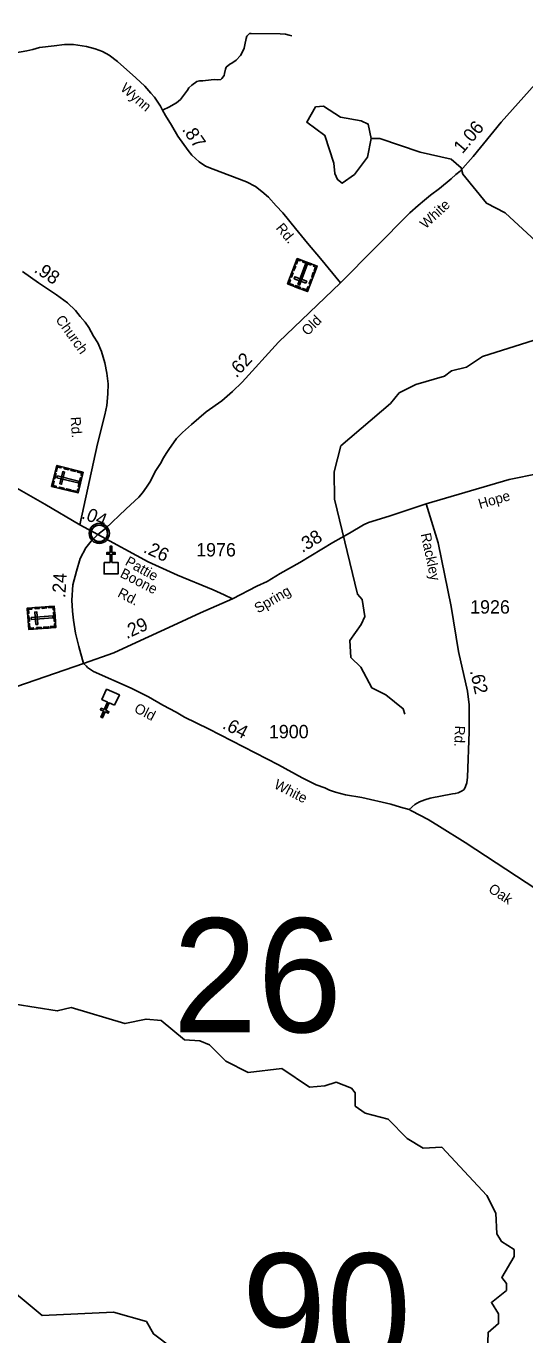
# Model space of a CAD drawing. Extents: x 2220236 to 2384410, y 720751 to 894131.
# Drawn here: x 2284247 to 2288915, y 787885 to 800133 of the extents above; entities that cross this region are included whole.
import ezdxf

# ---------------------------------------------------------------- set-up
doc = ezdxf.new("R2010")
doc.units = 0
for name, color, linetype in [('Exist Civil Demographics Community CELL', 7, 'Continuous'), ('Exist Cultural Cemetery CELL', 7, 'Continuous'), ('Exist Cultural Church CELL', 7, 'Continuous'), ('Exist Hydrographic Creek Single Shore', 7, 'Continuous'), ('Exist Hydrographic Misc Water Feature', 7, 'Continuous'), ('Exist Hydrographic Pond Under 1500 Sq Ft', 7, 'Continuous'), ('Exist Road Non-System Type 51', 7, 'Continuous'), ('Exist Road Secondary Mileage Hundredths English Label', 7, 'Continuous'), ('Exist Road Secondary Structure Standard Bridge Number Label', 7, 'Continuous'), ('Exist Road Secondary Type 51 Attributed', 7, 'Continuous'), ('Exist Road Secondary Type 51 Label', 7, 'Continuous'), ('Exist Road Secondary Type 51 Number Label', 7, 'Continuous')]:
    doc.layers.add(name, color=color, linetype=linetype)

msp = doc.modelspace()

# ---------------------------------------------------------------- linework, layer by layer
at = {"layer": 'Exist Civil Demographics Community CELL'}
msp.add_lwpolyline([(2284853, 795398), (2284854, 795404), (2284856, 795411), (2284859, 795418), (2284862, 795424), (2284865, 795429), (2284869, 795434), (2284873, 795439), (2284878, 795443), (2284883, 795448), (2284889, 795452), (2284893, 795454), (2284899, 795457), (2284904, 795459), (2284910, 795461), (2284914, 795462), (2284919, 795463), (2284923, 795464), (2284929, 795464), (2284934, 795464), (2284939, 795464), (2284944, 795463), (2284949, 795462), (2284954, 795460), (2284959, 795458), (2284966, 795456), (2284972, 795452), (2284977, 795449), (2284983, 795445), (2284986, 795441), (2284990, 795437), (2284994, 795432), (2284997, 795428), (2285000, 795423), (2285002, 795418), (2285005, 795413), (2285006, 795408), (2285007, 795403), (2285008, 795397), (2285009, 795392), (2285009, 795386), (2285009, 795380), (2285009, 795375), (2285008, 795369), (2285006, 795363), (2285004, 795357), (2285002, 795352), (2284999, 795346), (2284995, 795341), (2284992, 795336), (2284988, 795331), (2284982, 795326), (2284977, 795322), (2284972, 795319), (2284968, 795316), (2284961, 795313), (2284954, 795310), (2284948, 795309), (2284942, 795308), (2284937, 795307), (2284933, 795307), (2284927, 795307), (2284923, 795307), (2284917, 795308), (2284911, 795309), (2284907, 795311), (2284901, 795313), (2284897, 795315), (2284893, 795317), (2284886, 795321), (2284881, 795325), (2284876, 795330), (2284871, 795334), (2284868, 795338), (2284865, 795343), (2284861, 795350), (2284859, 795353), (2284857, 795357), (2284855, 795365), (2284853, 795372), (2284853, 795378), (2284852, 795384), (2284852, 795389), (2284853, 795395)], close=True, dxfattribs=at)
for radius in [94.3, 76.7]:
    msp.add_circle((2284931, 795386), radius, dxfattribs=at)
at = {"layer": 'Exist Cultural Cemetery CELL'}
for points in [[(2286880, 797649), (2286694, 797720), (2286785, 797958), (2286971, 797887)], [(2286770, 797886), (2286754, 797846), (2286744, 797850), (2286759, 797891)], [(2286816, 797946), (2286811, 797936), (2286791, 797943), (2286777, 797906), (2286766, 797910), (2286785, 797958)], [(2286789, 797715), (2286806, 797709), (2286878, 797898), (2286861, 797905)], [(2286913, 797897), (2286834, 797927), (2286838, 797938), (2286917, 797908)], [(2286940, 797899), (2286936, 797888), (2286956, 797881), (2286942, 797843), (2286952, 797839), (2286971, 797887)], [(2286710, 797761), (2286720, 797757), (2286709, 797726), (2286747, 797712), (2286743, 797702), (2286694, 797720)], [(2286746, 797825), (2286731, 797784), (2286720, 797788), (2286735, 797829)], [(2286866, 797728), (2286873, 797745), (2286763, 797787), (2286756, 797769)], [(2286922, 797759), (2286907, 797719), (2286896, 797723), (2286911, 797763)], [(2286946, 797822), (2286931, 797782), (2286920, 797786), (2286935, 797826)], [(2286811, 797676), (2286763, 797694), (2286767, 797705), (2286815, 797686)], [(2286896, 797690), (2286885, 797694), (2286874, 797664), (2286836, 797678), (2286832, 797668), (2286880, 797649)], [(2284485, 795826), (2284533, 796020), (2284780, 795958), (2284732, 795765)], [(2284575, 796009), (2284572, 795998), (2284541, 796006), (2284531, 795967), (2284520, 795969), (2284533, 796020)], [(2284503, 795898), (2284515, 795948), (2284526, 795946), (2284514, 795895)], [(2284539, 795925), (2284535, 795907), (2284732, 795858), (2284736, 795876)], [(2284561, 795849), (2284579, 795845), (2284607, 795959), (2284589, 795964)], [(2284643, 795980), (2284601, 795991), (2284604, 796002), (2284646, 795991)], [(2284707, 795964), (2284665, 795975), (2284668, 795986), (2284710, 795975)], [(2284772, 795926), (2284761, 795929), (2284766, 795950), (2284727, 795960), (2284729, 795970), (2284780, 795958)], [(2284734, 795823), (2284755, 795906), (2284766, 795903), (2284746, 795821)], [(2284527, 795816), (2284529, 795827), (2284498, 795835), (2284508, 795874), (2284497, 795877), (2284485, 795826)], [(2284599, 795798), (2284557, 795808), (2284559, 795819), (2284601, 795809)], [(2284664, 795782), (2284622, 795792), (2284625, 795803), (2284667, 795793)], [(2284740, 795797), (2284729, 795800), (2284723, 795778), (2284684, 795788), (2284681, 795777), (2284732, 795765)], [(2284271, 794487), (2284257, 794686), (2284510, 794704), (2284525, 794506)], [(2284300, 794689), (2284301, 794678), (2284268, 794675), (2284271, 794635), (2284260, 794634), (2284257, 794686)], [(2284373, 794683), (2284330, 794680), (2284329, 794691), (2284373, 794694)], [(2284439, 794688), (2284396, 794684), (2284395, 794696), (2284438, 794699)], [(2284513, 794671), (2284501, 794670), (2284500, 794692), (2284460, 794689), (2284459, 794700), (2284510, 794704)], [(2284266, 794561), (2284262, 794613), (2284273, 794613), (2284277, 794562)], [(2284314, 794490), (2284313, 794502), (2284281, 794499), (2284278, 794540), (2284267, 794539), (2284271, 794487)], [(2284292, 794598), (2284294, 794579), (2284496, 794594), (2284495, 794613)], [(2284336, 794533), (2284355, 794534), (2284346, 794652), (2284327, 794650)], [(2284522, 794539), (2284511, 794538), (2284513, 794516), (2284472, 794513), (2284473, 794502), (2284525, 794505)], [(2284509, 794562), (2284503, 794647), (2284515, 794647), (2284521, 794563)], [(2284388, 794496), (2284345, 794492), (2284344, 794504), (2284387, 794507)], [(2284455, 794500), (2284412, 794497), (2284411, 794509), (2284454, 794512)]]:
    msp.add_lwpolyline(points, close=True, dxfattribs=at)
at = {"layer": 'Exist Cultural Church CELL'}
for points in [[(2284976, 795114), (2285033, 795114), (2285033, 795190), (2285001, 795190), (2285001, 795206), (2285033, 795206), (2285033, 795266), (2285049, 795266), (2285049, 795206), (2285081, 795206), (2285081, 795190), (2285049, 795190), (2285049, 795114), (2285107, 795114), (2285107, 795007), (2284976, 795007)], [(2285075, 793777), (2285023, 793800), (2284993, 793730), (2285022, 793717), (2285015, 793702), (2284986, 793715), (2284962, 793660), (2284947, 793667), (2284971, 793722), (2284942, 793735), (2284949, 793749), (2284978, 793737), (2285009, 793806), (2284956, 793830), (2284999, 793927), (2285119, 793874)]]:
    msp.add_lwpolyline(points, close=True, dxfattribs=at)
at = {"layer": 'Exist Hydrographic Creek Single Shore'}
for points in [[(2288565, 787730), (2288571, 787907), (2288670, 787990), (2288669, 788082), (2288602, 788188), (2288742, 788300), (2288742, 788366), (2288700, 788422), (2288814, 788617), (2288814, 788683), (2288697, 788757), (2288654, 788830), (2288644, 789024), (2288559, 789190), (2288138, 789641), (2287964, 789632), (2287813, 789723), (2287636, 789904), (2287419, 789961), (2287327, 790025), (2287326, 790150), (2287292, 790193), (2287150, 790249), (2287042, 790215), (2286900, 790204), (2286641, 790377), (2286324, 790341), (2286115, 790447), (2285964, 790598), (2285872, 790636), (2285730, 790645), (2285512, 790827), (2285370, 790840), (2285171, 790798), (2284669, 790949), (2284537, 790916), (2284144, 790980)], [(2285616, 787761), (2285440, 787893), (2285372, 788009), (2285063, 788097), (2284397, 788065), (2283986, 788405)]]:
    msp.add_lwpolyline(points, dxfattribs=at)
at = {"layer": 'Exist Hydrographic Misc Water Feature'}
for points in [[(2289888, 797604), (2289586, 797768), (2289419, 797817), (2289251, 797998), (2289017, 798121), (2288731, 798386), (2288555, 798475), (2288336, 798748), (2288319, 798808), (2288226, 798888), (2287934, 798953), (2287558, 799082), (2287475, 799081)], [(2287792, 793695), (2287775, 793745), (2287615, 793876), (2287482, 793941), (2287380, 794134), (2287287, 794224), (2287278, 794382), (2287384, 794534), (2287417, 794608), (2287391, 794766), (2287349, 794817), (2287132, 795707), (2287130, 795962), (2287194, 796204), (2287657, 796601), (2287739, 796701), (2287896, 796780), (2288162, 796856), (2288228, 796907), (2288370, 796940), (2288519, 797042), (2289357, 797307), (2289871, 797578), (2289888, 797604)]]:
    msp.add_lwpolyline(points, dxfattribs=at)
at = {"layer": 'Exist Hydrographic Pond Under 1500 Sq Ft'}
msp.add_lwpolyline([(2287475, 799081), (2287449, 799216), (2287382, 799247), (2287190, 799280), (2287031, 799385), (2286956, 799377), (2286874, 799234), (2287042, 799110), (2287127, 798852), (2287137, 798753), (2287162, 798697), (2287204, 798663), (2287320, 798746), (2287443, 798908), (2287475, 799081)], dxfattribs=at)
at = {"layer": 'Exist Road Non-System Type 51'}
msp.add_lwpolyline([(2285523, 799348), (2285588, 799379), (2285626, 799399), (2285654, 799417), (2285690, 799448), (2285757, 799534), (2285769, 799556), (2285797, 799581), (2285844, 799615), (2285870, 799621), (2285900, 799622), (2285926, 799626), (2286008, 799633), (2286042, 799631), (2286068, 799633), (2286080, 799643), (2286100, 799672), (2286105, 799691), (2286113, 799732), (2286119, 799749), (2286154, 799776), (2286172, 799786), (2286214, 799814), (2286254, 799857), (2286270, 799885), (2286287, 799927), (2286295, 799959), (2286306, 800019), (2286312, 800039), (2286330, 800059), (2286338, 800063), (2286352, 800064), (2286624, 800060), (2286674, 800057), (2286708, 800049), (2286734, 800041)], dxfattribs=at)
at = {"layer": 'Exist Road Secondary Type 51 Attributed'}
msp.add_line((2284750, 795467), (2284919, 795374), dxfattribs=at)
for points in [[(2287189, 797731), (2287839, 798386), (2287916, 798455), (2287976, 798506), (2288031, 798550), (2288116, 798613), (2288226, 798704), (2288269, 798744), (2288309, 798777), (2288430, 798912), (2288695, 799235), (2289011, 799591), (2289131, 799732), (2289171, 799776), (2289221, 799829), (2289310, 799900), (2289357, 799938), (2289582, 800112), (2289637, 800154)], [(2287189, 797731), (2287003, 797957), (2286879, 798101), (2286767, 798238), (2286648, 798386), (2286588, 798451), (2286514, 798534), (2286452, 798587), (2286393, 798633), (2286309, 798676), (2285998, 798795), (2285925, 798824), (2285865, 798862), (2285831, 798893), (2285799, 798927), (2285762, 798969), (2285667, 799104), (2285608, 799207), (2285551, 799296), (2285523, 799348), (2285505, 799384), (2285448, 799468), (2285415, 799507), (2285359, 799571), (2285274, 799650), (2285103, 799802), (2285024, 799863), (2284962, 799895), (2284892, 799922), (2284810, 799943), (2284690, 799960), (2284605, 799961), (2284508, 799950), (2284370, 799933), (2284310, 799916), (2284252, 799903), (2284148, 799883)], [(2284750, 795467), (2284913, 796225), (2284984, 796496), (2285002, 796582), (2285011, 796692), (2285014, 796784), (2285002, 796886), (2284984, 796981), (2284951, 797088), (2284919, 797169), (2284877, 797231), (2284832, 797314), (2284800, 797362), (2284752, 797416), (2284710, 797472), (2284634, 797543), (2284530, 797618), (2284361, 797730), (2284212, 797837)], [(2284919, 795374), (2284990, 795431), (2285181, 795611), (2285264, 795690), (2285302, 795726), (2285336, 795766), (2285373, 795819), (2285411, 795875), (2285455, 795964), (2285504, 796040), (2285532, 796092), (2285557, 796134), (2285583, 796172), (2285653, 796274), (2285711, 796330), (2285796, 796405), (2285933, 796524), (2286078, 796625), (2286179, 796714), (2286270, 796802), (2286609, 797175), (2287189, 797731)], [(2287992, 795662), (2288768, 795889), (2289047, 795947), (2289113, 795956), (2289183, 795956), (2289295, 795953), (2289365, 795948), (2289425, 795937), (2289553, 795898), (2289626, 795872), (2289971, 795746), (2290400, 795584), (2290584, 795521), (2290739, 795475), (2290931, 795425), (2291011, 795408), (2291091, 795400), (2291160, 795395), (2291230, 795393), (2291403, 795404), (2291507, 795415), (2291638, 795438), (2291734, 795452), (2291793, 795464)], [(2284115, 795833), (2284420, 795659), (2284750, 795467)], [(2286177, 794774), (2286406, 794891), (2286504, 794937), (2286625, 795009), (2286810, 795114), (2287118, 795301), (2287273, 795387), (2287406, 795466), (2287452, 795488), (2287646, 795546), (2287992, 795662)], [(2287992, 795662), (2288103, 795296), (2288226, 794700), (2288295, 794280), (2288378, 793909), (2288393, 793780), (2288393, 793676), (2288393, 793530), (2288378, 793104), (2288371, 793050), (2288361, 793018), (2288347, 792988), (2288327, 792975), (2288290, 792957), (2288264, 792951), (2288238, 792949), (2288030, 792909), (2287980, 792892), (2287928, 792873), (2287885, 792847), (2287832, 792802)], [(2284784, 794168), (2284739, 794326), (2284710, 794451), (2284689, 794573), (2284680, 794659), (2284674, 794760), (2284683, 794903), (2284719, 795031), (2284751, 795150), (2284805, 795252), (2284856, 795314), (2284897, 795353), (2284919, 795374)], [(2284919, 795374), (2285389, 795120), (2285665, 794995), (2285997, 794857), (2286099, 794812), (2286177, 794774)], [(2284784, 794168), (2285067, 794268), (2285276, 794366), (2285622, 794525), (2285879, 794642), (2286177, 794774)], [(2281898, 792881), (2282088, 793041), (2282185, 793114), (2282261, 793164), (2282338, 793213), (2282414, 793252), (2282667, 793342), (2283180, 793553), (2283344, 793618), (2283535, 793700), (2283724, 793774), (2284070, 793922), (2284784, 794168)], [(2287832, 792802), (2287750, 792824), (2287661, 792851), (2287390, 792913), (2287235, 792940), (2287144, 792963), (2287087, 792984), (2287063, 792994), (2287042, 793003), (2286962, 793033), (2286831, 793098), (2286608, 793221), (2285953, 793557), (2285730, 793667), (2285650, 793712), (2285525, 793779), (2285391, 793856), (2285230, 793938), (2284876, 794094), (2284822, 794132), (2284812, 794142), (2284784, 794168)], [(2291353, 790928), (2290539, 791377), (2290455, 791420), (2290323, 791483), (2290278, 791501), (2290184, 791528), (2290096, 791551), (2289990, 791576), (2289719, 791651), (2289661, 791673), (2289567, 791712), (2289484, 791757), (2289408, 791802), (2288356, 792492), (2288117, 792644), (2288010, 792707), (2287855, 792789), (2287832, 792802)]]:
    msp.add_lwpolyline(points, dxfattribs=at)

# ---------------------------------------------------------------- texts
at = {"layer": 'Exist Road Secondary Mileage Hundredths English Label'}
for s, rotation, p in [('1.06', 49.9839, (2288331, 798932)), ('.87', 305.1706, (2285701, 799165)), ('.98', 326.3726, (2284313, 797837)), ('.62', 47.7299, (2286215, 796835)), ('.04', 338.4688, (2284757, 795529)), ('.38', 31.2314, (2286832, 795201)), ('.26', 335.6044, (2285336, 795212)), ('.24', 86.4258, (2284613, 794779)), ('.29', 24.6826, (2285188, 794395)), ('.62', 282.6671, (2288400, 794098)), ('.64', 332.8535, (2286075, 793565))]:
    msp.add_text(s, height=125, rotation=rotation, dxfattribs=at).set_placement(p)
at = {"layer": 'Exist Road Secondary Structure Standard Bridge Number Label'}
for s, p in [('26', (2285618, 790717)), ('90', (2286265, 787580))]:
    msp.add_text(s, height=1066.3, dxfattribs=at).set_placement(p)
at = {"layer": 'Exist Road Secondary Type 51 Label'}
for s, rotation, p in [('Wynn', 319.0997, (2285122, 799540)), ('White', 42.9532, (2287986, 798230)), ('Rd.', 309.8952, (2286579, 798241)), ('Church', 305.7675, (2284517, 797386)), ('Old', 45.4509, (2286882, 797230)), ('Rd.', 274.1758, (2284661, 796474)), ('Hope', 16.2376, (2288495, 795614)), ('Rackley', 282.001, (2287940, 795379)), ('Pattie', 330.697, (2285165, 795095)), ('Boone', 332.9011, (2285118, 794981)), ('Rd.', 332.6877, (2285095, 794798)), ('Spring', 30.3913, (2286418, 794635)), ('Old', 332.8248, (2285250, 793718)), ('Rd.', 268.265, (2288261, 793587)), ('White', 332.8535, (2286559, 793005)), ('Oak', 326.742, (2288566, 792036))]:
    msp.add_text(s, height=95, rotation=rotation, dxfattribs=at).set_placement(p)
at = {"layer": 'Exist Road Secondary Type 51 Number Label'}
for s, p in [('1976', (2285838, 795170)), ('1926', (2288403, 794635)), ('1900', (2286519, 793468))]:
    msp.add_text(s, height=125, dxfattribs=at).set_placement(p)

doc.saveas('drawing.dxf')
